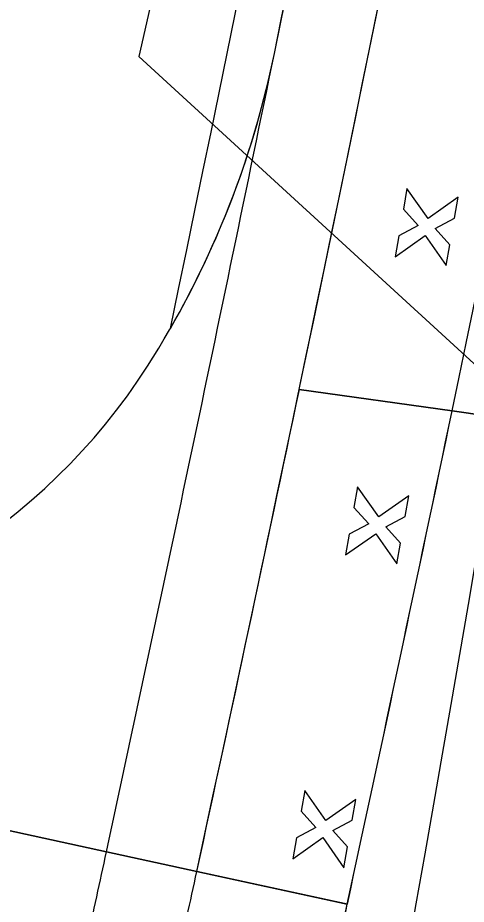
# Model space of a CAD drawing. Extents: x 14104283 to 14120882, y 8635219 to 8671666.
# Drawn here: x 14107807.9 to 14107866.2, y 8639443.9 to 8639559 of the extents above; entities that cross this region are included whole.
import ezdxf

# ---------------------------------------------------------------- set-up
doc = ezdxf.new("R2010")
doc.units = 0
for name, color, linetype in [('Cell', 7, 'Continuous'), ('dsnPaintPlaceBrokenLineWhite', 7, 'Continuous'), ('dsnPaintPlaceEdgeLineRightWhite', 7, 'Continuous'), ('dsnShadingPaved', 7, 'Continuous'), ('dsnStgShadingPrevPav', 7, 'Continuous'), ('Text', 7, 'Continuous')]:
    doc.layers.add(name, color=color, linetype=linetype)

msp = doc.modelspace()

# ---------------------------------------------------------------- linework, layer by layer
at = {"layer": 'Cell'}
for p, q in [((14107858.48, 8639536.84), (14107858.01, 8639534.13)), ((14107861.23, 8639532.94), (14107858.48, 8639536.84)), ((14107865.13, 8639535.68), (14107861.23, 8639532.94)), ((14107864.66, 8639532.97), (14107865.13, 8639535.68)), ((14107858.01, 8639534.13), (14107859.93, 8639532.02)), ((14107862.14, 8639531.63), (14107864.66, 8639532.97)), ((14107859.93, 8639532.02), (14107857.41, 8639530.68)), ((14107864.06, 8639529.52), (14107862.14, 8639531.63)), ((14107856.93, 8639527.97), (14107860.84, 8639530.72)), ((14107857.41, 8639530.68), (14107856.93, 8639527.97)), ((14107860.84, 8639530.72), (14107863.58, 8639526.81)), ((14107863.58, 8639526.81), (14107864.06, 8639529.52)), ((14107852.07, 8639498.1), (14107851.59, 8639495.39)), ((14107854.81, 8639494.19), (14107852.07, 8639498.1)), ((14107858.71, 8639496.93), (14107854.81, 8639494.19)), ((14107858.24, 8639494.23), (14107858.71, 8639496.93)), ((14107851.59, 8639495.39), (14107853.51, 8639493.28)), ((14107855.72, 8639492.89), (14107858.24, 8639494.23)), ((14107853.51, 8639493.28), (14107850.99, 8639491.94)), ((14107857.64, 8639490.78), (14107855.72, 8639492.89)), ((14107850.52, 8639489.23), (14107854.42, 8639491.97)), ((14107850.99, 8639491.94), (14107850.52, 8639489.23)), ((14107854.42, 8639491.97), (14107857.17, 8639488.07)), ((14107857.17, 8639488.07), (14107857.64, 8639490.78)), ((14107845.2, 8639458.65), (14107844.72, 8639455.94)), ((14107847.94, 8639454.75), (14107845.2, 8639458.65)), ((14107851.85, 8639457.49), (14107847.94, 8639454.75)), ((14107851.37, 8639454.78), (14107851.85, 8639457.49)), ((14107844.72, 8639455.94), (14107846.64, 8639453.83)), ((14107848.86, 8639453.44), (14107851.37, 8639454.78)), ((14107846.64, 8639453.83), (14107844.12, 8639452.49)), ((14107850.77, 8639451.33), (14107848.86, 8639453.44)), ((14107843.65, 8639449.78), (14107847.55, 8639452.53)), ((14107844.12, 8639452.49), (14107843.65, 8639449.78)), ((14107847.55, 8639452.53), (14107850.3, 8639448.62)), ((14107850.3, 8639448.62), (14107850.77, 8639451.33))]:
    msp.add_line(p, q, dxfattribs=at)
at = {"layer": 'dsnPaintPlaceBrokenLineWhite'}
msp.add_arc((14101471.58, 8640578.08), 6500, 347.610212, 351.325989, dxfattribs=at)
at = {"layer": 'dsnPaintPlaceEdgeLineRightWhite'}
msp.add_arc((14101471.58, 8640578.08), 6488, 347.610212, 351.325989, dxfattribs=at)
at = {"layer": 'dsnShadingPaved'}
for radius in [6488, 6500]:
    msp.add_arc((14101471.58, 8640578.08), radius, 347.610212, 351.325989, dxfattribs=at)
at = {"layer": 'dsnStgShadingPrevPav'}
for p, q in [((14107864.34, 8639507.93), (14107844.49, 8639510.73)), ((14107844.5, 8639510.74), (14107864.35, 8639507.93)), ((14107864.34, 8639507.93), (14107888.16, 8639504.57)), ((14107888.16, 8639504.57), (14107864.34, 8639507.93)), ((14107819.46, 8639450.69), (14107831.19, 8639448.13)), ((14107831.19, 8639448.13), (14107819.46, 8639450.69)), ((14107831.19, 8639448.13), (14107850.73, 8639443.87)), ((14107850.74, 8639443.87), (14107831.2, 8639448.13))]:
    msp.add_line(p, q, dxfattribs=at)
for points in [[(14107819.46, 8639450.69), (14107734.48, 8639469.22), (14107735.97, 8639476.04)], [(14107812.54, 8639418.89), (14107811.79, 8639415.51), (14107726.81, 8639434.04), (14107734.48, 8639469.22), (14107819.46, 8639450.69)]]:
    msp.add_lwpolyline(points, dxfattribs=at)
for centre, radius, start, end in [((14098576.76, 8641447.78), 9456, 348.449343, 351.672846), ((14098576.76, 8641447.78), 9468, 347.807255, 351.672846), ((14098576.76, 8641447.78), 9468, 348.194582, 351.672846), ((14098576.76, 8641447.78), 9488, 348.202524, 351.672846), ((14098576.76, 8641447.78), 9488, 348.202524, 351.672846), ((14098576.76, 8641447.78), 9450, 348.220778, 350.242299), ((14098576.76, 8641447.78), 9456, 348.449343, 350.195701), ((14098576.76, 8641447.78), 9456, 347.807393, 348.449343), ((14098576.76, 8641447.78), 9456, 347.807393, 348.449343), ((14107723.69, 8639578.39), 120, 327.4099, 348.4493), ((14107723.69, 8639578.39), 120, 330.1398, 348.4493), ((14107757.39, 8639556.85), 80, 274.7091, 327.4099), ((14098576.77, 8641447.78), 9468, 347.807255, 348.194582), ((14098576.76, 8641447.78), 9488, 347.807026, 348.202524), ((14098576.77, 8641447.78), 9488, 347.807026, 348.202524), ((14098576.76, 8641447.78), 9456, 347.734683, 347.807393), ((14098576.76, 8641447.78), 9456, 347.734683, 347.807393), ((14098576.76, 8641447.78), 9468, 347.734637, 347.807255), ((14098576.76, 8641447.78), 9468, 347.734637, 347.807255), ((14098576.76, 8641447.78), 9488, 347.662095, 347.807026), ((14098576.76, 8641447.78), 9488, 347.73456, 347.807026)]:
    msp.add_arc(centre, radius, start, end, dxfattribs=at)
at = {"layer": 'Text'}
msp.add_lwpolyline([(14107826.81, 8639567.9), (14107823.66, 8639553.95), (14107881.68, 8639500.81)], dxfattribs=at)

doc.saveas('drawing.dxf')
